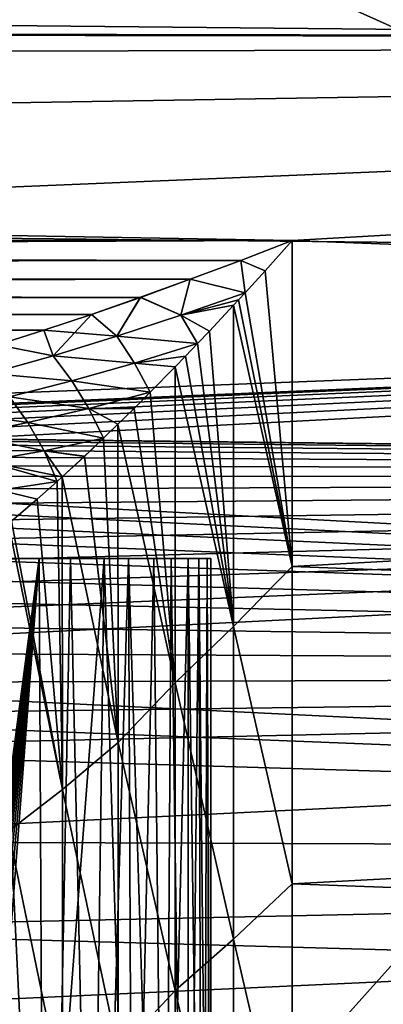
# Model space of a CAD drawing. Header units: metres. Extents: x -46 to 104, y -30 to 30.
# Tile 412 of 656: x 28.571 to 29.143, y -5.401 to -3.853. Entities that reach past the tile are written whole.
import ezdxf

# ---------------------------------------------------------------- set-up
doc = ezdxf.new("R2010")
doc.units = ezdxf.units.M
doc.layers.add('solid_26_000_502_XXX', color=7, linetype='CONTINUOUS')

msp = doc.modelspace()

# ---------------------------------------------------------------- linework, layer by layer
at = {"layer": 'solid_26_000_502_XXX'}
for points in [[(37.213074, -7.476887, 317.175842), (20.541, 8.649134, 315.423553), (20.540823, 0, 315.423523)], [(37.213074, -7.476887, 317.175842), (37.213074, 7.476887, 317.175842), (20.541, 8.649134, 315.423553)], [(40.470669, 7.284587, 312.490692), (26.533504, -8.264537, 311.025848), (26.533337, 0, 311.025818)], [(40.470669, -7.284587, 312.490692), (26.533504, -8.264537, 311.025848), (40.470669, 7.284587, 312.490692)], [(20.540823, 0, 315.423523), (20.541002, -8.649134, 315.423553), (37.213074, -7.476887, 317.175842)], [(34.5, -3.886421, 307.754272), (34.5, -3.352583, 307.950378), (14.282673, -3.849838, 307.768768)], [(14.424497, -3.45667, 288.085297), (34.5, -3.352583, 288.049622), (34.5, -3.886421, 288.245728)], [(14.395892, -3.539783, 288.114655), (14.424497, -3.45667, 288.085297), (34.5, -3.886421, 288.245728)], [(14.280392, -3.855805, 288.233582), (14.395892, -3.539783, 288.114655), (34.5, -3.886421, 288.245728)], [(33.5, -3.910481, 303.805878), (27, -3.84691, 303.848175), (33.5, -3.559911, 304.027191)], [(33.5, -3.559911, 291.972809), (27, -3.84691, 292.151825), (33.5, -3.910481, 292.194122)], [(34.5, -3.886421, 307.754272), (14.282673, -3.849838, 307.768768), (14.247858, -3.939825, 307.732819)], [(33.5, -3.910481, 303.805878), (27, -4.18067, 303.614441), (27, -3.84691, 303.848175)], [(33.5, -3.910481, 292.194122), (27, -3.84691, 292.151825), (27, -4.18067, 292.385559)], [(14.24786, -3.93982, 288.267181), (14.280392, -3.855805, 288.233582), (34.5, -3.886421, 288.245728)], [(34.5, -3.886421, 307.754272), (14.247858, -3.939825, 307.732819), (15.288885, -4.2, 307.623413)], [(14.24786, -3.93982, 288.267181), (34.5, -3.886421, 288.245728), (29, -4.2, 288.376587)], [(34.5, -3.886421, 307.754272), (15.288885, -4.2, 307.623413), (29, -4.2, 307.623413)], [(34.5, -3.886421, 288.245728), (34.5, -4.409003, 288.470551), (29, -4.2, 288.376587)], [(34.5, -4.409003, 307.529449), (34.5, -3.886421, 307.754272), (29, -4.2, 307.623413)], [(33.5, -4.247503, 303.564056), (27, -4.18067, 303.614441), (33.5, -3.910481, 303.805878)], [(33.5, -3.910481, 292.194122), (27, -4.18067, 292.385559), (33.5, -4.247503, 292.435944)], [(15.288885, -4.2, 288.376587), (14.24786, -3.93982, 288.267181), (29, -4.2, 288.376587)], [(33.5, -4.247503, 292.435944), (27, -4.18067, 292.385559), (27, -4.5, 292.638092)], [(33.5, -4.247503, 303.564056), (27.5, -4.5, 303.361908), (27, -4.18067, 303.614441)], [(28.919138, -4.23116, 288.391479), (15.288885, -4.2, 288.376587), (29, -4.2, 288.376587)], [(15.288885, -4.251664, 307.597198), (29, -4.2, 307.623413), (15.288885, -4.2, 307.623413)], [(28.919168, -4.231148, 307.608521), (29, -4.2, 307.623413), (15.288885, -4.251664, 307.597198)], [(28.919138, -4.23116, 288.391479), (15.288885, -4.251664, 288.402802), (15.288885, -4.2, 288.376587)], [(28.957605, -4.247345, 288.398376), (28.919138, -4.23116, 288.391479), (29, -4.2, 288.376587)], [(28.957605, -4.247346, 307.601624), (29, -4.2, 307.623413), (28.919168, -4.231148, 307.608521)], [(28.957605, -4.247345, 288.398376), (29, -4.2, 288.376587), (29, -4.712539, 288.616943)], [(28.957605, -4.247346, 307.601624), (29, -4.712539, 307.383057), (29, -4.2, 307.623413)], [(34.5, -4.409003, 288.470551), (29, -4.712539, 288.616943), (29, -4.2, 288.376587)], [(34.5, -4.409003, 307.529449), (29, -4.2, 307.623413), (29, -4.712539, 307.383057)], [(28.839674, -4.260914, 307.591675), (28.919168, -4.231148, 307.608521), (15.288885, -4.251664, 307.597198)], [(28.919138, -4.23116, 288.391479), (28.839619, -4.260935, 288.408325), (15.288885, -4.251664, 288.402802)], [(28.92593, -4.282046, 288.415833), (28.839619, -4.260935, 288.408325), (28.919138, -4.23116, 288.391479)], [(28.925932, -4.282046, 307.584167), (28.919168, -4.231148, 307.608521), (28.839674, -4.260914, 307.591675)], [(28.92593, -4.282046, 288.415833), (28.919138, -4.23116, 288.391479), (28.957605, -4.247345, 288.398376)], [(28.957605, -4.247346, 307.601624), (28.919168, -4.231148, 307.608521), (28.925932, -4.282046, 307.584167)], [(28.839674, -4.260914, 307.591675), (15.288885, -4.251664, 307.597198), (15.288885, -4.299949, 307.565186)], [(28.761335, -4.289242, 288.427002), (15.288885, -4.299949, 288.434814), (15.288885, -4.251664, 288.402802)], [(28.839619, -4.260935, 288.408325), (28.761335, -4.289242, 288.427002), (15.288885, -4.251664, 288.402802)], [(33.5, -4.247503, 292.435944), (27, -4.5, 292.638092), (27.5, -4.5, 292.638092)], [(27.537357, -4.501398, 292.639282), (33.5, -4.247503, 292.435944), (27.5, -4.5, 292.638092)], [(33.5, -4.569877, 303.30246), (27.5, -4.5, 303.361908), (33.5, -4.247503, 303.564056)], [(27.537357, -4.501398, 292.639282), (27.57473, -4.505616, 292.642822), (33.5, -4.247503, 292.435944)], [(27.57473, -4.505616, 292.642822), (27.611876, -4.512677, 292.648773), (33.5, -4.247503, 292.435944)], [(27.611876, -4.512677, 292.648773), (27.648668, -4.522614, 292.657166), (33.5, -4.247503, 292.435944)], [(27.648668, -4.522614, 292.657166), (27.685188, -4.535559, 292.668152), (33.5, -4.247503, 292.435944)], [(27.685188, -4.535559, 292.668152), (27.721178, -4.55158, 292.681824), (33.5, -4.247503, 292.435944)], [(27.721178, -4.55158, 292.681824), (33.5, -4.569877, 292.69754), (33.5, -4.247503, 292.435944)], [(28.92593, -4.282046, 288.415833), (28.957605, -4.247345, 288.398376), (29, -4.712539, 288.616943)], [(28.957605, -4.247346, 307.601624), (28.925932, -4.282046, 307.584167), (29, -4.712539, 307.383057)], [(28.76141, -4.289216, 307.573029), (28.839674, -4.260914, 307.591675), (15.288885, -4.299949, 307.565186)], [(28.824738, -4.317329, 288.441895), (28.761335, -4.289242, 288.427002), (28.839619, -4.260935, 288.408325)], [(28.824738, -4.317328, 307.558105), (28.839674, -4.260914, 307.591675), (28.76141, -4.289216, 307.573029)], [(28.824738, -4.317328, 307.558105), (28.925932, -4.282046, 307.584167), (28.839674, -4.260914, 307.591675)], [(28.824738, -4.317329, 288.441895), (28.839619, -4.260935, 288.408325), (28.92593, -4.282046, 288.415833)], [(28.824738, -4.317328, 307.558105), (28.915483, -4.293371, 307.578186), (28.925932, -4.282046, 307.584167)], [(28.824738, -4.317329, 288.441895), (28.92593, -4.282046, 288.415833), (28.915483, -4.293369, 288.421814)], [(28.915483, -4.293369, 288.421814), (28.92593, -4.282046, 288.415833), (29, -4.712539, 288.616943)], [(28.925932, -4.282046, 307.584167), (28.915483, -4.293371, 307.578186), (29, -4.712539, 307.383057)], [(28.684216, -4.315988, 307.552643), (28.76141, -4.289216, 307.573029), (15.288885, -4.299949, 307.565186)], [(28.761335, -4.289242, 288.427002), (28.684128, -4.316018, 288.447388), (15.288885, -4.299949, 288.434814)], [(28.684216, -4.315988, 307.552643), (15.288885, -4.299949, 307.565186), (15.288885, -4.344207, 307.527802)], [(28.609129, -4.34096, 288.469147), (15.288885, -4.344207, 288.472198), (15.288885, -4.299949, 288.434814)], [(28.684128, -4.316018, 288.447388), (28.609129, -4.34096, 288.469147), (15.288885, -4.299949, 288.434814)], [(28.724064, -4.350415, 288.47113), (28.684128, -4.316018, 288.447388), (28.761335, -4.289242, 288.427002)], [(28.724064, -4.350414, 307.52887), (28.76141, -4.289216, 307.573029), (28.684216, -4.315988, 307.552643)], [(28.824738, -4.317328, 307.558105), (28.76141, -4.289216, 307.573029), (28.724064, -4.350414, 307.52887)], [(28.824738, -4.317329, 288.441895), (28.724064, -4.350415, 288.47113), (28.761335, -4.289242, 288.427002)], [(28.824738, -4.317329, 288.441895), (28.915483, -4.293369, 288.421814), (28.9077, -4.301767, 288.426331)], [(28.824738, -4.317328, 307.558105), (28.9077, -4.301767, 307.573669), (28.915483, -4.293371, 307.578186)], [(28.824738, -4.317328, 307.558105), (28.869843, -4.342171, 307.550751), (28.9077, -4.301767, 307.573669)], [(28.824738, -4.317329, 288.441895), (28.9077, -4.301767, 288.426331), (28.869843, -4.34217, 288.449249)], [(28.907728, -4.806738, 307.330353), (28.9077, -4.301767, 307.573669), (28.869843, -4.342171, 307.550751)], [(28.869843, -4.34217, 288.449249), (28.9077, -4.301767, 288.426331), (28.907728, -4.806738, 288.669647)], [(28.915483, -4.293369, 288.421814), (29, -4.712539, 288.616943), (28.9077, -4.301767, 288.426331)], [(28.915483, -4.293371, 307.578186), (28.9077, -4.301767, 307.573669), (29, -4.712539, 307.383057)], [(28.9077, -4.301767, 288.426331), (29, -4.712539, 288.616943), (28.907728, -4.806738, 288.669647)], [(28.907728, -4.806738, 307.330353), (29, -4.712539, 307.383057), (28.9077, -4.301767, 307.573669)], [(28.609222, -4.340929, 307.530884), (28.684216, -4.315988, 307.552643), (15.288885, -4.344207, 307.527802)], [(28.623911, -4.381091, 288.503448), (28.609129, -4.34096, 288.469147), (28.684128, -4.316018, 288.447388)], [(28.724064, -4.350414, 307.52887), (28.684216, -4.315988, 307.552643), (28.609222, -4.340929, 307.530884)], [(28.724064, -4.350415, 288.47113), (28.623911, -4.381091, 288.503448), (28.684128, -4.316018, 288.447388)], [(28.824738, -4.317328, 307.558105), (28.724064, -4.350414, 307.52887), (28.851213, -4.361811, 307.53891)], [(28.824738, -4.317329, 288.441895), (28.851213, -4.361812, 288.46109), (28.724064, -4.350415, 288.47113)], [(28.824738, -4.317328, 307.558105), (28.851213, -4.361811, 307.53891), (28.869843, -4.342171, 307.550751)], [(28.824738, -4.317329, 288.441895), (28.869843, -4.34217, 288.449249), (28.851213, -4.361812, 288.46109)], [(28.536724, -4.363963, 307.507965), (28.609222, -4.340929, 307.530884), (15.288885, -4.344207, 307.527802)], [(28.609129, -4.34096, 288.469147), (28.536631, -4.363991, 288.492065), (15.288885, -4.344207, 288.472198)], [(28.623911, -4.381091, 288.503448), (28.536631, -4.363991, 288.492065), (28.609129, -4.34096, 288.469147)], [(28.623911, -4.381091, 307.496552), (28.609222, -4.340929, 307.530884), (28.536724, -4.363963, 307.507965)], [(28.724064, -4.350414, 307.52887), (28.609222, -4.340929, 307.530884), (28.623911, -4.381091, 307.496552)], [(28.851213, -4.361812, 288.46109), (28.869843, -4.34217, 288.449249), (28.907728, -4.806738, 288.669647)], [(28.907728, -4.806738, 307.330353), (28.869843, -4.342171, 307.550751), (28.851213, -4.361811, 307.53891)], [(28.623911, -4.381091, 307.496552), (28.536724, -4.363963, 307.507965), (28.524492, -4.409119, 307.461182)], [(28.623911, -4.381091, 288.503448), (28.524492, -4.409119, 288.538818), (28.536631, -4.363991, 288.492065)], [(28.724064, -4.350414, 307.52887), (28.623911, -4.381091, 307.496552), (28.751991, -4.39254, 307.506378)], [(28.751991, -4.392541, 288.493622), (28.623911, -4.381091, 288.503448), (28.724064, -4.350415, 288.47113)], [(28.724064, -4.350414, 307.52887), (28.751991, -4.39254, 307.506378), (28.851213, -4.361811, 307.53891)], [(28.751991, -4.392541, 288.493622), (28.724064, -4.350415, 288.47113), (28.851213, -4.361812, 288.46109)], [(28.751991, -4.39254, 307.506378), (28.832304, -4.381569, 307.52652), (28.851213, -4.361811, 307.53891)], [(28.751991, -4.392541, 288.493622), (28.851213, -4.361812, 288.46109), (28.832306, -4.381567, 288.47348)], [(28.907728, -4.806738, 307.330353), (28.851213, -4.361811, 307.53891), (28.832304, -4.381569, 307.52652)], [(28.832306, -4.381567, 288.47348), (28.851213, -4.361812, 288.46109), (28.907728, -4.806738, 288.669647)], [(28.653339, -4.42055, 288.528992), (28.524492, -4.409119, 288.538818), (28.623911, -4.381091, 288.503448)], [(28.623911, -4.381091, 307.496552), (28.524492, -4.409119, 307.461182), (28.653339, -4.42055, 307.471008)], [(28.653339, -4.42055, 288.528992), (28.623911, -4.381091, 288.503448), (28.751991, -4.392541, 288.493622)], [(28.623911, -4.381091, 307.496552), (28.653339, -4.42055, 307.471008), (28.751991, -4.39254, 307.506378)], [(28.751991, -4.39254, 307.506378), (28.653339, -4.42055, 307.471008), (28.776802, -4.438319, 307.488007)], [(28.653339, -4.42055, 288.528992), (28.751991, -4.392541, 288.493622), (28.776802, -4.438319, 288.511993)], [(28.751991, -4.392541, 288.493622), (28.832306, -4.381567, 288.47348), (28.816059, -4.398383, 288.484436)], [(28.751991, -4.39254, 307.506378), (28.816059, -4.398383, 307.515564), (28.832304, -4.381569, 307.52652)], [(28.751991, -4.39254, 307.506378), (28.776802, -4.438319, 307.488007), (28.816059, -4.398383, 307.515564)], [(28.751991, -4.392541, 288.493622), (28.816059, -4.398383, 288.484436), (28.776802, -4.438319, 288.511993)], [(28.832306, -4.381567, 288.47348), (28.907728, -4.806738, 288.669647), (28.816059, -4.398383, 288.484436)], [(28.907728, -4.806738, 307.330353), (28.832304, -4.381569, 307.52652), (28.816059, -4.398383, 307.515564)], [(28.555548, -4.445591, 288.567078), (28.524492, -4.409119, 288.538818), (28.653339, -4.42055, 288.528992)], [(28.524492, -4.409119, 307.461182), (28.555546, -4.445591, 307.432922), (28.653339, -4.42055, 307.471008)], [(28.816154, -4.895329, 307.269745), (28.816059, -4.398383, 307.515564), (28.776802, -4.438319, 307.488007)], [(28.776802, -4.438319, 288.511993), (28.816059, -4.398383, 288.484436), (28.816154, -4.895329, 288.730255)], [(28.907728, -4.806738, 307.330353), (28.816059, -4.398383, 307.515564), (28.816154, -4.895329, 307.269745)], [(28.907728, -4.806738, 288.669647), (28.816154, -4.895329, 288.730255), (28.816059, -4.398383, 288.484436)], [(34.5, -4.409003, 288.470551), (34.5, -4.918201, 288.723083), (29, -4.712539, 288.616943)], [(34.5, -4.918201, 307.276917), (34.5, -4.409003, 307.529449), (29, -4.712539, 307.383057)], [(28.653339, -4.42055, 307.471008), (28.555546, -4.445591, 307.432922), (28.680161, -4.463793, 307.449585)], [(28.555548, -4.445591, 288.567078), (28.653339, -4.42055, 288.528992), (28.680161, -4.463794, 288.550415)], [(28.653339, -4.42055, 307.471008), (28.680161, -4.463793, 307.449585), (28.776802, -4.438319, 307.488007)], [(28.653339, -4.42055, 288.528992), (28.776802, -4.438319, 288.511993), (28.680161, -4.463794, 288.550415)], [(28.680161, -4.463793, 307.449585), (28.751238, -4.463807, 307.469177), (28.776802, -4.438319, 307.488007)], [(28.680161, -4.463794, 288.550415), (28.776802, -4.438319, 288.511993), (28.751242, -4.463804, 288.530823)], [(28.816154, -4.895329, 307.269745), (28.776802, -4.438319, 307.488007), (28.751238, -4.463807, 307.469177)], [(28.751242, -4.463804, 288.530823), (28.776802, -4.438319, 288.511993), (28.816154, -4.895329, 288.730255)], [(28.555546, -4.445591, 307.432922), (28.458876, -4.467433, 307.392212), (28.584215, -4.48621, 307.408569)], [(28.458878, -4.467433, 288.607788), (28.555548, -4.445591, 288.567078), (28.584215, -4.48621, 288.591431)], [(28.555546, -4.445591, 307.432922), (28.584215, -4.48621, 307.408569), (28.680161, -4.463793, 307.449585)], [(28.555548, -4.445591, 288.567078), (28.680161, -4.463794, 288.550415), (28.584215, -4.48621, 288.591431)], [(28.458876, -4.467433, 307.392212), (28.489511, -4.505138, 307.365295), (28.584215, -4.48621, 307.408569)], [(28.458878, -4.467433, 288.607788), (28.584215, -4.48621, 288.591431), (28.489513, -4.505138, 288.634705)], [(28.680161, -4.463793, 307.449585), (28.584215, -4.48621, 307.408569), (28.70311, -4.510738, 307.431763)], [(28.584215, -4.48621, 288.591431), (28.680161, -4.463794, 288.550415), (28.70311, -4.510738, 288.568237)], [(28.680161, -4.463793, 307.449585), (28.70311, -4.510738, 307.431763), (28.725983, -4.488623, 307.44986)], [(28.680161, -4.463793, 307.449585), (28.725983, -4.488623, 307.44986), (28.751238, -4.463807, 307.469177)], [(28.680161, -4.463794, 288.550415), (28.725983, -4.488623, 288.55014), (28.70311, -4.510738, 288.568237)], [(28.680161, -4.463794, 288.550415), (28.751242, -4.463804, 288.530823), (28.725983, -4.488623, 288.55014)], [(28.751242, -4.463804, 288.530823), (28.816154, -4.895329, 288.730255), (28.725983, -4.488623, 288.55014)], [(28.816154, -4.895329, 307.269745), (28.751238, -4.463807, 307.469177), (28.725983, -4.488623, 307.44986)], [(28.584215, -4.48621, 307.408569), (28.489511, -4.505138, 307.365295), (28.609671, -4.530541, 307.388031)], [(28.489513, -4.505138, 288.634705), (28.584215, -4.48621, 288.591431), (28.609671, -4.530541, 288.611969)], [(28.584215, -4.48621, 307.408569), (28.609671, -4.530541, 307.388031), (28.70311, -4.510738, 307.431763)], [(28.584215, -4.48621, 288.591431), (28.70311, -4.510738, 288.568237), (28.609671, -4.530541, 288.611969)], [(27.537357, -4.501398, 303.360718), (27.5, -4.5, 303.361908), (33.5, -4.569877, 303.30246)], [(27.57473, -4.505616, 303.357178), (27.537357, -4.501398, 303.360718), (33.5, -4.569877, 303.30246)], [(28.725983, -4.488623, 307.44986), (28.70311, -4.510738, 307.431763), (28.673094, -4.539165, 307.407196)], [(28.726152, -4.988809, 307.195679), (28.725983, -4.488623, 307.44986), (28.673094, -4.539165, 307.407196)], [(28.70311, -4.510738, 288.568237), (28.725983, -4.488623, 288.55014), (28.726152, -4.988809, 288.804321)], [(28.816154, -4.895329, 307.269745), (28.725983, -4.488623, 307.44986), (28.726152, -4.988809, 307.195679)], [(28.816154, -4.895329, 288.730255), (28.726152, -4.988809, 288.804321), (28.725983, -4.488623, 288.55014)], [(27.611874, -4.512676, 303.351227), (27.57473, -4.505616, 303.357178), (33.5, -4.569877, 303.30246)], [(27.648666, -4.522613, 303.342834), (27.611874, -4.512676, 303.351227), (33.5, -4.569877, 303.30246)], [(28.489511, -4.505138, 307.365295), (28.517199, -4.546914, 307.34198), (28.609671, -4.530541, 307.388031)], [(28.489513, -4.505138, 288.634705), (28.609671, -4.530541, 288.611969), (28.517199, -4.546914, 288.65802)], [(28.609671, -4.530541, 307.388031), (28.673094, -4.539165, 307.407196), (28.70311, -4.510738, 307.431763)], [(28.609671, -4.530541, 288.611969), (28.70311, -4.510738, 288.568237), (28.6731, -4.53916, 288.592804)], [(28.6731, -4.53916, 288.592804), (28.70311, -4.510738, 288.568237), (28.726152, -4.988809, 288.804321)], [(27.685186, -4.535558, 303.331848), (27.648666, -4.522613, 303.342834), (33.5, -4.569877, 303.30246)], [(28.609671, -4.530541, 307.388031), (28.517199, -4.546914, 307.34198), (28.638277, -4.571302, 307.377411)], [(28.517199, -4.546914, 288.65802), (28.609671, -4.530541, 288.611969), (28.630341, -4.578506, 288.629578)], [(28.609671, -4.530541, 307.388031), (28.638277, -4.571302, 307.377411), (28.673094, -4.539165, 307.407196)], [(28.609671, -4.530541, 288.611969), (28.638277, -4.571302, 288.622589), (28.630341, -4.578506, 288.629578)], [(28.609671, -4.530541, 288.611969), (28.6731, -4.53916, 288.592804), (28.638277, -4.571302, 288.622589)], [(27.721174, -4.551578, 303.318207), (27.685186, -4.535558, 303.331848), (33.5, -4.569877, 303.30246)], [(28.517199, -4.546914, 307.34198), (28.630341, -4.578506, 307.370422), (28.638277, -4.571302, 307.377411)], [(28.517199, -4.546914, 307.34198), (28.540886, -4.592309, 307.32196), (28.630341, -4.578506, 307.370422)], [(28.517199, -4.546914, 288.65802), (28.630341, -4.578506, 288.629578), (28.540886, -4.59231, 288.67804)], [(28.6731, -4.53916, 288.592804), (28.726152, -4.988809, 288.804321), (28.638277, -4.571302, 288.622589)], [(28.726152, -4.988809, 307.195679), (28.673094, -4.539165, 307.407196), (28.638277, -4.571302, 307.377411)], [(27.756401, -4.570746, 303.301727), (27.721174, -4.551578, 303.318207), (33.5, -4.569877, 303.30246)], [(27.721178, -4.55158, 292.681824), (27.756405, -4.570748, 292.698273), (33.5, -4.569877, 292.69754)], [(27.756401, -4.570746, 303.301727), (33.5, -4.569877, 303.30246), (33.5, -4.875915, 303.022491)], [(27.790697, -4.593189, 303.282288), (27.756401, -4.570746, 303.301727), (33.5, -4.875915, 303.022491)], [(27.756405, -4.570748, 292.698273), (27.790699, -4.593191, 292.717712), (33.5, -4.569877, 292.69754)], [(27.790699, -4.593191, 292.717712), (27.823862, -4.619062, 292.740326), (33.5, -4.569877, 292.69754)], [(27.823862, -4.619062, 292.740326), (27.855419, -4.648322, 292.766144), (33.5, -4.569877, 292.69754)], [(27.855419, -4.648322, 292.766144), (27.885151, -4.681159, 292.795502), (33.5, -4.569877, 292.69754)], [(27.885151, -4.681159, 292.795502), (27.91258, -4.717552, 292.828461), (33.5, -4.569877, 292.69754)], [(27.91258, -4.717552, 292.828461), (27.937214, -4.757422, 292.865112), (33.5, -4.569877, 292.69754)], [(27.937214, -4.757422, 292.865112), (27.958563, -4.800703, 292.905579), (33.5, -4.569877, 292.69754)], [(27.958563, -4.800703, 292.905579), (27.976009, -4.846982, 292.949585), (33.5, -4.569877, 292.69754)], [(27.976009, -4.846982, 292.949585), (33.5, -4.875915, 292.977509), (33.5, -4.569877, 292.69754)], [(28.540886, -4.592309, 307.32196), (28.59874, -4.606697, 307.341888), (28.630341, -4.578506, 307.370422)], [(28.540886, -4.59231, 288.67804), (28.630341, -4.578506, 288.629578), (28.598745, -4.606693, 288.658112)], [(28.638491, -5.062982, 307.121429), (28.630341, -4.578506, 307.370422), (28.59874, -4.606697, 307.341888)], [(28.598745, -4.606693, 288.658112), (28.630341, -4.578506, 288.629578), (28.638491, -5.062982, 288.878571)], [(28.638491, -5.062982, 307.121429), (28.638277, -4.571302, 307.377411), (28.630341, -4.578506, 307.370422)], [(28.630341, -4.578506, 288.629578), (28.638277, -4.571302, 288.622589), (28.638491, -5.062982, 288.878571)], [(28.726152, -4.988809, 307.195679), (28.638277, -4.571302, 307.377411), (28.638491, -5.062982, 307.121429)], [(28.726152, -4.988809, 288.804321), (28.638491, -5.062982, 288.878571), (28.638277, -4.571302, 288.622589)], [(27.82386, -4.619061, 303.259674), (27.790697, -4.593189, 303.282288), (33.5, -4.875915, 303.022491)], [(28.540886, -4.592309, 307.32196), (28.558592, -4.641238, 307.303925), (28.59874, -4.606697, 307.341888)], [(28.540886, -4.59231, 288.67804), (28.598745, -4.606693, 288.658112), (28.558592, -4.641238, 288.696075)], [(28.558592, -4.641238, 288.696075), (28.598745, -4.606693, 288.658112), (28.638491, -5.062982, 288.878571)], [(28.638491, -5.062982, 307.121429), (28.59874, -4.606697, 307.341888), (28.558592, -4.641238, 307.303925)], [(27.855417, -4.64832, 303.233856), (27.82386, -4.619061, 303.259674), (33.5, -4.875915, 303.022491)], [(28.638491, -5.062982, 307.121429), (28.558592, -4.641238, 307.303925), (28.553677, -4.645368, 307.299133)], [(28.558592, -4.641238, 288.696075), (28.638491, -5.062982, 288.878571), (28.553677, -4.645368, 288.700867)], [(27.885149, -4.681158, 303.204498), (27.855417, -4.64832, 303.233856), (33.5, -4.875915, 303.022491)], [(28.638491, -5.062982, 307.121429), (28.553677, -4.645368, 307.299133), (28.553919, -5.12856, 307.041779)], [(28.638491, -5.062982, 288.878571), (28.553919, -5.12856, 288.958221), (28.553677, -4.645368, 288.700867)], [(27.91258, -4.71755, 303.171539), (27.885149, -4.681158, 303.204498), (33.5, -4.875915, 303.022491)], [(28.601852, -4.7, 296.03833), (28.476324, -4.7, 295.644653), (16.143139, -4.7, 309.43103)], [(28.704012, -4.7, 296.439087), (28.601852, -4.7, 296.03833), (16.143139, -4.7, 309.43103)], [(28.78227, -4.7, 296.844818), (28.704012, -4.7, 296.439087), (16.143139, -4.7, 309.43103)], [(28.836454, -4.7, 297.254456), (28.78227, -4.7, 296.844818), (16.143139, -4.7, 309.43103)], [(28.866388, -4.7, 297.666931), (28.836454, -4.7, 297.254456), (16.143139, -4.7, 309.43103)], [(28.871918, -4.7, 298.080078), (28.866388, -4.7, 297.666931), (16.143139, -4.7, 309.43103)], [(28.85306, -4.7, 298.492859), (28.871918, -4.7, 298.080078), (16.143139, -4.7, 309.43103)], [(28.80983, -4.7, 298.904175), (28.85306, -4.7, 298.492859), (16.143139, -4.7, 309.43103)], [(28.742456, -4.7, 299.311829), (28.80983, -4.7, 298.904175), (16.143139, -4.7, 309.43103)], [(26.164928, -4.7, 301.582031), (28.742456, -4.7, 299.311829), (16.143139, -4.7, 309.43103)], [(26.164928, -4.7, 301.582031), (28.651146, -4.7, 299.714813), (28.742456, -4.7, 299.311829)], [(26.164928, -4.7, 301.582031), (26.210461, -4.7, 301.549194), (28.651146, -4.7, 299.714813)], [(26.210461, -4.7, 301.549194), (28.536106, -4.7, 300.112061), (28.651146, -4.7, 299.714813)], [(28.476324, -5.64358, 295.644653), (28.476324, -4.7, 295.644653), (28.601852, -4.7, 296.03833)], [(28.476833, -5.667135, 295.646118), (28.476324, -5.64358, 295.644653), (28.601852, -4.7, 296.03833)], [(28.478386, -5.690671, 295.650543), (28.476833, -5.667135, 295.646118), (28.601852, -4.7, 296.03833)], [(28.480959, -5.713636, 295.657898), (28.478386, -5.690671, 295.650543), (28.601852, -4.7, 296.03833)], [(28.48455, -5.735813, 295.668182), (28.480959, -5.713636, 295.657898), (28.601852, -4.7, 296.03833)], [(28.489128, -5.756886, 295.681396), (28.48455, -5.735813, 295.668182), (28.601852, -4.7, 296.03833)], [(28.494619, -5.776425, 295.697357), (28.489128, -5.756886, 295.681396), (28.601852, -4.7, 296.03833)], [(28.500959, -5.794093, 295.715942), (28.494619, -5.776425, 295.697357), (28.601852, -4.7, 296.03833)], [(28.50811, -5.809682, 295.737091), (28.500959, -5.794093, 295.715942), (28.601852, -4.7, 296.03833)], [(28.515945, -5.822742, 295.760559), (28.50811, -5.809682, 295.737091), (28.601852, -4.7, 296.03833)], [(28.608089, -5.957147, 296.060242), (28.515945, -5.822742, 295.760559), (28.601852, -4.7, 296.03833)], [(28.534138, -6.337811, 300.118164), (28.618622, -6.396749, 299.836456), (28.536106, -4.7, 300.112061)], [(28.618622, -6.396749, 299.836456), (28.651146, -4.7, 299.714813), (28.536106, -4.7, 300.112061)], [(28.608089, -5.957147, 296.060242), (28.601852, -4.7, 296.03833), (28.704012, -4.7, 296.439087)], [(28.685661, -6.07523, 296.359283), (28.608089, -5.957147, 296.060242), (28.704012, -4.7, 296.439087)], [(28.618622, -6.396749, 299.836456), (28.690672, -6.442164, 299.55365), (28.651146, -4.7, 299.714813)], [(28.690672, -6.442164, 299.55365), (28.742456, -4.7, 299.311829), (28.651146, -4.7, 299.714813)], [(28.749102, -6.177543, 296.65686), (28.685661, -6.07523, 296.359283), (28.704012, -4.7, 296.439087)], [(28.690672, -6.442164, 299.55365), (28.750574, -6.474382, 299.269714), (28.742456, -4.7, 299.311829)], [(28.749102, -6.177543, 296.65686), (28.704012, -4.7, 296.439087), (28.78227, -4.7, 296.844818)], [(28.798437, -6.493602, 298.984955), (28.80983, -4.7, 298.904175), (28.742456, -4.7, 299.311829)], [(28.750574, -6.474382, 299.269714), (28.798437, -6.493602, 298.984955), (28.742456, -4.7, 299.311829)], [(28.799004, -6.264894, 296.953186), (28.749102, -6.177543, 296.65686), (28.78227, -4.7, 296.844818)], [(28.799004, -6.264894, 296.953186), (28.78227, -4.7, 296.844818), (28.836454, -4.7, 297.254456)], [(28.798437, -6.493602, 298.984955), (28.834482, -6.5, 298.698822), (28.80983, -4.7, 298.904175)], [(28.8358, -6.337811, 297.248047), (28.799004, -6.264894, 296.953186), (28.836454, -4.7, 297.254456)], [(28.834482, -6.5, 298.698822), (28.85306, -4.7, 298.492859), (28.80983, -4.7, 298.904175)], [(28.834482, -6.5, 298.698822), (28.858713, -6.493602, 298.411469), (28.85306, -4.7, 298.492859)], [(28.859863, -6.396749, 297.541199), (28.8358, -6.337811, 297.248047), (28.836454, -4.7, 297.254456)], [(28.859863, -6.396749, 297.541199), (28.836454, -4.7, 297.254456), (28.866388, -4.7, 297.666931)], [(28.871099, -6.474382, 298.122986), (28.871918, -4.7, 298.080078), (28.85306, -4.7, 298.492859)], [(28.858713, -6.493602, 298.411469), (28.871099, -6.474382, 298.122986), (28.85306, -4.7, 298.492859)], [(28.871542, -6.442164, 297.832794), (28.859863, -6.396749, 297.541199), (28.866388, -4.7, 297.666931)], [(28.871542, -6.442164, 297.832794), (28.866388, -4.7, 297.666931), (28.871918, -4.7, 298.080078)], [(28.871099, -6.474382, 298.122986), (28.871542, -6.442164, 297.832794), (28.871918, -4.7, 298.080078)], [(27.937212, -4.75742, 303.134888), (27.91258, -4.71755, 303.171539), (33.5, -4.875915, 303.022491)], [(28.907728, -4.806738, 288.669647), (29, -4.712539, 288.616943), (29, -5.21138, 288.884552)], [(28.907728, -4.806738, 307.330353), (29, -5.21138, 307.115448), (29, -4.712539, 307.383057)], [(34.5, -4.918201, 288.723083), (29, -5.21138, 288.884552), (29, -4.712539, 288.616943)], [(34.5, -4.918201, 307.276917), (29, -4.712539, 307.383057), (29, -5.21138, 307.115448)], [(27.958563, -4.800701, 303.094421), (27.937212, -4.75742, 303.134888), (33.5, -4.875915, 303.022491)], [(27.976009, -4.846981, 303.050415), (27.958563, -4.800701, 303.094421), (33.5, -4.875915, 303.022491)], [(28.907728, -5.298061, 307.060394), (28.907728, -4.806738, 307.330353), (28.816154, -4.895329, 307.269745)], [(28.907728, -4.806738, 288.669647), (28.907728, -5.298061, 288.939606), (28.816154, -4.895329, 288.730255)], [(28.907728, -4.806738, 288.669647), (29, -5.21138, 288.884552), (28.907728, -5.298061, 288.939606)], [(28.907728, -5.298061, 307.060394), (29, -5.21138, 307.115448), (28.907728, -4.806738, 307.330353)], [(27.989044, -4.895902, 303.003021), (27.976009, -4.846981, 303.050415), (33.5, -4.875915, 303.022491)], [(27.976009, -4.846982, 292.949585), (27.989044, -4.895903, 292.996979), (33.5, -4.875915, 292.977509)], [(27.989044, -4.895902, 303.003021), (33.5, -4.875915, 303.022491), (33.5, -5.164736, 302.724976)], [(27.989044, -4.895903, 292.996979), (27.99719, -4.947064, 293.047546), (33.5, -4.875915, 292.977509)], [(27.99719, -4.947064, 293.047546), (28, -5, 293.101013), (33.5, -4.875915, 292.977509)], [(33.5, -4.875915, 292.977509), (28, -5, 293.101013), (28, -5.143821, 293.252258)], [(33.5, -4.875915, 292.977509), (28, -5.143821, 293.252258), (33.5, -5.164736, 293.275024)], [(27.99719, -4.947063, 302.952454), (27.989044, -4.895902, 303.003021), (33.5, -5.164736, 302.724976)], [(28.816154, -5.378829, 306.997803), (28.816154, -4.895329, 307.269745), (28.726152, -4.988809, 307.195679)], [(28.816154, -4.895329, 288.730255), (28.816154, -5.378829, 289.002197), (28.726152, -4.988809, 288.804321)], [(28.907728, -5.298061, 307.060394), (28.816154, -4.895329, 307.269745), (28.816154, -5.378829, 306.997803)], [(28.907728, -5.298061, 288.939606), (28.816154, -5.378829, 289.002197), (28.816154, -4.895329, 288.730255)], [(34.5, -4.918201, 288.723083), (34.5, -5.413317, 289.002991), (29, -5.21138, 288.884552)], [(34.5, -5.413317, 306.997009), (34.5, -4.918201, 307.276917), (29, -5.21138, 307.115448)], [(27.99719, -4.947063, 302.952454), (33.5, -5.164736, 302.724976), (28, -5, 302.898987)], [(28.726152, -5.475062, 306.914734), (28.726152, -4.988809, 307.195679), (28.638491, -5.062982, 307.121429)], [(28.726152, -4.988809, 288.804321), (28.726152, -5.475062, 289.085266), (28.638491, -5.062982, 288.878571)], [(28.816154, -5.378829, 306.997803), (28.726152, -4.988809, 307.195679), (28.726152, -5.475062, 306.914734)], [(28.816154, -5.378829, 289.002197), (28.726152, -5.475062, 289.085266), (28.726152, -4.988809, 288.804321)], [(33.5, -5.164736, 302.724976), (28, -5.143821, 302.747742), (28, -5, 302.898987)], [(28.638491, -5.540882, 306.839294), (28.638491, -5.062982, 307.121429), (28.553919, -5.12856, 307.041779)], [(28.638491, -5.062982, 288.878571), (28.638491, -5.540882, 289.160706), (28.553919, -5.12856, 288.958221)], [(28.726152, -5.475062, 306.914734), (28.638491, -5.062982, 307.121429), (28.638491, -5.540882, 306.839294)], [(28.726152, -5.475062, 289.085266), (28.638491, -5.540882, 289.160706), (28.638491, -5.062982, 288.878571)], [(28.638491, -5.540882, 306.839294), (28.553919, -5.12856, 307.041779), (28.553919, -5.598088, 306.75885)], [(28.638491, -5.540882, 289.160706), (28.553919, -5.598088, 289.24115), (28.553919, -5.12856, 288.958221)], [(33.5, -5.164736, 293.275024), (28, -5.143821, 293.252258), (28, -5.282999, 293.407623)], [(33.5, -5.164736, 302.724976), (28, -5.282999, 302.592377), (28, -5.143821, 302.747742)], [(33.5, -5.164736, 293.275024), (28, -5.282999, 293.407623), (28, -5.417623, 293.567261)], [(33.5, -5.164736, 293.275024), (28, -5.417623, 293.567261), (33.5, -5.435705, 293.589447)], [(33.5, -5.435705, 302.410553), (28, -5.282999, 302.592377), (33.5, -5.164736, 302.724976)], [(28.907728, -5.298061, 288.939606), (29, -5.21138, 288.884552), (29, -5.695073, 289.17865)], [(28.907728, -5.298061, 307.060394), (29, -5.695073, 306.82135), (29, -5.21138, 307.115448)], [(34.5, -5.413317, 289.002991), (29, -5.695073, 289.17865), (29, -5.21138, 288.884552)], [(34.5, -5.413317, 306.997009), (29, -5.21138, 307.115448), (29, -5.695073, 306.82135)], [(33.5, -5.435705, 302.410553), (28, -5.417623, 302.432739), (28, -5.282999, 302.592377)], [(28.907728, -5.77427, 306.764587), (28.907728, -5.298061, 307.060394), (28.816154, -5.378829, 306.997803)], [(28.907728, -5.298061, 288.939606), (28.907728, -5.77427, 289.235413), (28.816154, -5.378829, 289.002197)], [(28.907728, -5.298061, 288.939606), (29, -5.695073, 289.17865), (28.907728, -5.77427, 289.235413)], [(28.907728, -5.77427, 306.764587), (29, -5.695073, 306.82135), (28.907728, -5.298061, 307.060394)], [(28.816154, -5.847269, 306.700684), (28.816154, -5.378829, 306.997803), (28.726152, -5.475062, 306.914734)], [(28.816154, -5.378829, 289.002197), (28.816154, -5.847269, 289.299316), (28.726152, -5.475062, 289.085266)], [(28.907728, -5.77427, 306.764587), (28.816154, -5.378829, 306.997803), (28.816154, -5.847269, 306.700684)], [(28.907728, -5.77427, 289.235413), (28.816154, -5.847269, 289.299316), (28.816154, -5.378829, 289.002197)]]:
    msp.add_3dface(points, dxfattribs=at)

doc.saveas('drawing.dxf')
